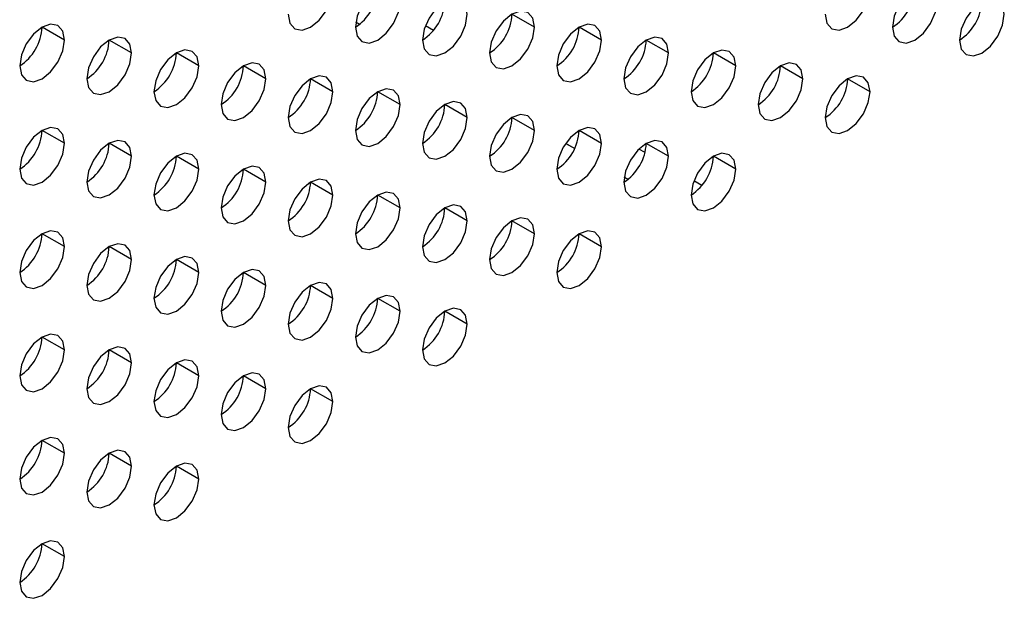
# Model space of a CAD drawing. Header units: millimetres. Extents: x 0 to 1118, y 0 to 864.
# Tile 335 of 397: x 994.71 to 997.82, y 710.12 to 711.94. Entities that reach past the tile are written whole.
import ezdxf

# ---------------------------------------------------------------- set-up
doc = ezdxf.new("R2010")
doc.units = ezdxf.units.MM

msp = doc.modelspace()

# ---------------------------------------------------------------- linework, layer by layer
at = {"color": 7, "linetype": 'Continuous', "lineweight": 25}
for p, q in [((996.3331, 711.9212), (996.2623, 711.962)), ((994.8481, 711.8805), (994.7774, 711.9214)), ((995.7686, 711.937), (995.7804, 711.9302)), ((995.7803, 711.9301), (995.7686, 711.9369)), ((996.014, 711.9107), (995.9885, 711.9255)), ((996.5452, 711.8804), (996.4745, 711.9212)), ((995.0603, 711.8397), (994.9895, 711.8805)), ((996.7573, 711.8395), (996.6866, 711.8804)), ((995.2724, 711.7988), (995.2017, 711.8397)), ((996.9694, 711.7987), (996.8987, 711.8395)), ((995.4845, 711.758), (995.4138, 711.7988)), ((997.1816, 711.7578), (997.1109, 711.7987)), ((995.6967, 711.7172), (995.6259, 711.758)), ((997.3937, 711.717), (997.323, 711.7578)), ((995.9088, 711.6763), (995.8381, 711.7171)), ((996.1209, 711.6355), (996.0502, 711.6763)), ((996.3331, 711.5946), (996.2623, 711.6354)), ((994.8481, 711.5539), (994.7774, 711.5947)), ((996.5452, 711.5538), (996.4745, 711.5946)), ((995.0603, 711.5131), (994.9895, 711.5539)), ((996.4603, 711.5374), (996.432, 711.5538)), ((996.4321, 711.5538), (996.4604, 711.5375)), ((996.4321, 711.5538), (996.4604, 711.5375)), ((996.4603, 711.5375), (996.4321, 711.5538)), ((996.7573, 711.5129), (996.6866, 711.5537)), ((996.6827, 711.5246), (996.6633, 711.5358)), ((995.2724, 711.4722), (995.2017, 711.5131)), ((996.9694, 711.4721), (996.8987, 711.5129)), ((995.4845, 711.4314), (995.4138, 711.4722)), ((995.6967, 711.3905), (995.6259, 711.4314)), ((996.6171, 711.447), (996.6289, 711.4402)), ((996.6288, 711.4401), (996.6171, 711.4469)), ((996.8625, 711.4207), (996.837, 711.4355)), ((995.9088, 711.3497), (995.8381, 711.3905)), ((996.1209, 711.3088), (996.0502, 711.3497)), ((996.3331, 711.268), (996.2623, 711.3088)), ((994.8481, 711.2273), (994.7774, 711.2681)), ((996.5452, 711.2271), (996.4745, 711.268)), ((995.0603, 711.1865), (994.9895, 711.2273)), ((995.2724, 711.1456), (995.2017, 711.1864)), ((995.4845, 711.1048), (995.4138, 711.1456)), ((995.6967, 711.0639), (995.6259, 711.1047)), ((995.9088, 711.0231), (995.8381, 711.0639)), ((996.1209, 710.9822), (996.0502, 711.023)), ((994.8481, 710.9007), (994.7774, 710.9415)), ((995.0603, 710.8598), (994.9895, 710.9007)), ((995.2724, 710.819), (995.2017, 710.8598)), ((995.4845, 710.7782), (995.4138, 710.819)), ((995.6967, 710.7373), (995.6259, 710.7781)), ((994.8481, 710.5741), (994.7774, 710.6149)), ((995.0603, 710.5332), (994.9895, 710.574)), ((995.2724, 710.4924), (995.2017, 710.5332)), ((994.8481, 710.2475), (994.7774, 710.2883))]:
    msp.add_line(p, q, dxfattribs=at)
at = {"color": 7, "linetype": 'Continuous', "lineweight": 25, "flags": 128}
for points in [[(995.9088, 712.0029), (995.9034, 712.0311), (995.8881, 712.0487), (995.8651, 712.0532), (995.8381, 712.0438), (995.811, 712.0219), (995.7881, 711.991), (995.7727, 711.9556), (995.7674, 711.9213)], [(997.6058, 712.0028), (997.6005, 712.0309), (997.5851, 712.0485), (997.5622, 712.053), (997.5351, 712.0436), (997.5081, 712.0218), (997.4851, 711.9908), (997.4698, 711.9555), (997.4644, 711.9211)], [(995.5552, 711.9621), (995.5606, 711.934), (995.5759, 711.9163), (995.5989, 711.9119), (995.6259, 711.9213), (995.653, 711.9431), (995.6759, 711.9741), (995.6913, 712.0094), (995.6967, 712.0438)], [(997.2523, 711.962), (997.2577, 711.9338), (997.273, 711.9162), (997.2959, 711.9117), (997.323, 711.9211), (997.3501, 711.943), (997.373, 711.9739), (997.3883, 712.0093), (997.3937, 712.0436)], [(995.7674, 711.9213), (995.7727, 711.8931), (995.7881, 711.8755), (995.811, 711.871), (995.8381, 711.8804), (995.8651, 711.9023), (995.8881, 711.9332), (995.9034, 711.9686), (995.9088, 712.0029)], [(996.1209, 711.9621), (996.1155, 711.9902), (996.1002, 712.0079), (996.0773, 712.0123), (996.0502, 712.0029), (996.0232, 711.9811), (996.0002, 711.9501), (995.9849, 711.9148), (995.9795, 711.8804)], [(997.4644, 711.9211), (997.4698, 711.893), (997.4851, 711.8753), (997.5081, 711.8709), (997.5351, 711.8803), (997.5622, 711.9021), (997.5851, 711.9331), (997.6005, 711.9684), (997.6058, 712.0028)], [(997.818, 711.9619), (997.8126, 711.9901), (997.7973, 712.0077), (997.7743, 712.0122), (997.7473, 712.0027), (997.7202, 711.9809), (997.6973, 711.95), (997.6819, 711.9146), (997.6766, 711.8803)], [(995.9795, 711.8804), (995.9849, 711.8523), (996.0002, 711.8347), (996.0232, 711.8302), (996.0502, 711.8396), (996.0773, 711.8614), (996.1002, 711.8924), (996.1155, 711.9277), (996.1209, 711.9621)], [(996.3331, 711.9212), (996.3277, 711.9494), (996.3123, 711.967), (996.2894, 711.9715), (996.2623, 711.9621), (996.2353, 711.9402), (996.2123, 711.9093), (996.197, 711.8739), (996.1916, 711.8396)], [(997.6766, 711.8803), (997.6819, 711.8521), (997.6973, 711.8345), (997.7202, 711.83), (997.7473, 711.8394), (997.7743, 711.8613), (997.7973, 711.8922), (997.8126, 711.9276), (997.818, 711.9619)], [(994.8481, 711.8805), (994.8427, 711.9087), (994.8274, 711.9263), (994.8045, 711.9308), (994.7774, 711.9214), (994.7504, 711.8995), (994.7274, 711.8686), (994.7121, 711.8333), (994.7067, 711.7989)], [(996.1916, 711.8396), (996.197, 711.8114), (996.2123, 711.7938), (996.2353, 711.7893), (996.2623, 711.7988), (996.2894, 711.8206), (996.3123, 711.8515), (996.3277, 711.8869), (996.3331, 711.9212)], [(996.5452, 711.8804), (996.5398, 711.9085), (996.5245, 711.9262), (996.5015, 711.9306), (996.4745, 711.9212), (996.4474, 711.8994), (996.4245, 711.8684), (996.4091, 711.8331), (996.4038, 711.7987)], [(995.0603, 711.8397), (995.0549, 711.8678), (995.0395, 711.8855), (995.0166, 711.8899), (994.9895, 711.8805), (994.9625, 711.8587), (994.9395, 711.8277), (994.9242, 711.7924), (994.9188, 711.7581)], [(996.7573, 711.8395), (996.7519, 711.8677), (996.7366, 711.8853), (996.7137, 711.8898), (996.6866, 711.8804), (996.6595, 711.8585), (996.6366, 711.8276), (996.6213, 711.7922), (996.6159, 711.7579)], [(994.7067, 711.7989), (994.7121, 711.7708), (994.7274, 711.7531), (994.7504, 711.7487), (994.7774, 711.7581), (994.8045, 711.7799), (994.8274, 711.8108), (994.8427, 711.8462), (994.8481, 711.8805)], [(996.4038, 711.7987), (996.4091, 711.7706), (996.4245, 711.753), (996.4474, 711.7485), (996.4745, 711.7579), (996.5015, 711.7797), (996.5245, 711.8107), (996.5398, 711.846), (996.5452, 711.8804)], [(994.9188, 711.7581), (994.9242, 711.7299), (994.9395, 711.7123), (994.9625, 711.7078), (994.9895, 711.7172), (995.0166, 711.7391), (995.0395, 711.77), (995.0549, 711.8053), (995.0603, 711.8397)], [(995.2724, 711.7988), (995.267, 711.827), (995.2517, 711.8446), (995.2287, 711.8491), (995.2017, 711.8397), (995.1746, 711.8178), (995.1517, 711.7869), (995.1364, 711.7516), (995.131, 711.7172)], [(996.6159, 711.7579), (996.6213, 711.7298), (996.6366, 711.7121), (996.6595, 711.7077), (996.6866, 711.7171), (996.7137, 711.7389), (996.7366, 711.7698), (996.7519, 711.8052), (996.7573, 711.8395)], [(996.9694, 711.7987), (996.9641, 711.8268), (996.9487, 711.8445), (996.9258, 711.8489), (996.8987, 711.8395), (996.8717, 711.8177), (996.8487, 711.7867), (996.8334, 711.7514), (996.828, 711.717)], [(995.131, 711.7172), (995.1364, 711.6891), (995.1517, 711.6714), (995.1746, 711.667), (995.2017, 711.6764), (995.2287, 711.6982), (995.2517, 711.7292), (995.267, 711.7645), (995.2724, 711.7988)], [(995.4845, 711.758), (995.4791, 711.7861), (995.4638, 711.8038), (995.4409, 711.8082), (995.4138, 711.7988), (995.3868, 711.777), (995.3638, 711.7461), (995.3485, 711.7107), (995.3431, 711.6764)], [(996.828, 711.717), (996.8334, 711.6889), (996.8487, 711.6713), (996.8717, 711.6668), (996.8987, 711.6762), (996.9258, 711.698), (996.9487, 711.729), (996.9641, 711.7643), (996.9694, 711.7987)], [(997.1816, 711.7578), (997.1762, 711.786), (997.1609, 711.8036), (997.1379, 711.8081), (997.1109, 711.7987), (997.0838, 711.7768), (997.0609, 711.7459), (997.0455, 711.7106), (997.0402, 711.6762)], [(995.6967, 711.7172), (995.6913, 711.7453), (995.6759, 711.7629), (995.653, 711.7674), (995.6259, 711.758), (995.5989, 711.7361), (995.5759, 711.7052), (995.5606, 711.6699), (995.5552, 711.6355)], [(997.3937, 711.717), (997.3883, 711.7451), (997.373, 711.7628), (997.3501, 711.7672), (997.323, 711.7578), (997.2959, 711.736), (997.273, 711.705), (997.2577, 711.6697), (997.2523, 711.6354)], [(995.3431, 711.6764), (995.3485, 711.6482), (995.3638, 711.6306), (995.3868, 711.6261), (995.4138, 711.6355), (995.4409, 711.6574), (995.4638, 711.6883), (995.4791, 711.7236), (995.4845, 711.758)], [(997.0402, 711.6762), (997.0455, 711.6481), (997.0609, 711.6304), (997.0838, 711.626), (997.1109, 711.6354), (997.1379, 711.6572), (997.1609, 711.6881), (997.1762, 711.7235), (997.1816, 711.7578)], [(995.5552, 711.6355), (995.5606, 711.6074), (995.5759, 711.5897), (995.5989, 711.5853), (995.6259, 711.5947), (995.653, 711.6165), (995.6759, 711.6475), (995.6913, 711.6828), (995.6967, 711.7172)], [(995.9088, 711.6763), (995.9034, 711.7044), (995.8881, 711.7221), (995.8651, 711.7265), (995.8381, 711.7171), (995.811, 711.6953), (995.7881, 711.6644), (995.7727, 711.629), (995.7674, 711.5947)], [(997.2523, 711.6354), (997.2577, 711.6072), (997.273, 711.5896), (997.2959, 711.5851), (997.323, 711.5945), (997.3501, 711.6164), (997.373, 711.6473), (997.3883, 711.6826), (997.3937, 711.717)], [(995.7674, 711.5947), (995.7727, 711.5665), (995.7881, 711.5489), (995.811, 711.5444), (995.8381, 711.5538), (995.8651, 711.5757), (995.8881, 711.6066), (995.9034, 711.642), (995.9088, 711.6763)], [(996.1209, 711.6355), (996.1155, 711.6636), (996.1002, 711.6812), (996.0773, 711.6857), (996.0502, 711.6763), (996.0232, 711.6545), (996.0002, 711.6235), (995.9849, 711.5882), (995.9795, 711.5538)], [(996.3331, 711.5946), (996.3277, 711.6228), (996.3123, 711.6404), (996.2894, 711.6449), (996.2623, 711.6354), (996.2353, 711.6136), (996.2123, 711.5827), (996.197, 711.5473), (996.1916, 711.513)], [(995.9795, 711.5538), (995.9849, 711.5257), (996.0002, 711.508), (996.0232, 711.5036), (996.0502, 711.513), (996.0773, 711.5348), (996.1002, 711.5658), (996.1155, 711.6011), (996.1209, 711.6355)], [(994.8481, 711.5539), (994.8427, 711.5821), (994.8274, 711.5997), (994.8045, 711.6042), (994.7774, 711.5948), (994.7504, 711.5729), (994.7274, 711.542), (994.7121, 711.5066), (994.7067, 711.4723)], [(996.1916, 711.513), (996.197, 711.4848), (996.2123, 711.4672), (996.2353, 711.4627), (996.2623, 711.4721), (996.2894, 711.494), (996.3123, 711.5249), (996.3277, 711.5603), (996.3331, 711.5946)], [(996.5452, 711.5538), (996.5398, 711.5819), (996.5245, 711.5995), (996.5015, 711.604), (996.4745, 711.5946), (996.4474, 711.5728), (996.4245, 711.5418), (996.4091, 711.5065), (996.4038, 711.4721)], [(994.7067, 711.4723), (994.7121, 711.4441), (994.7274, 711.4265), (994.7504, 711.422), (994.7774, 711.4314), (994.8045, 711.4533), (994.8274, 711.4842), (994.8427, 711.5196), (994.8481, 711.5539)], [(995.0603, 711.5131), (995.0549, 711.5412), (995.0395, 711.5589), (995.0166, 711.5633), (994.9895, 711.5539), (994.9625, 711.5321), (994.9395, 711.5011), (994.9242, 711.4658), (994.9188, 711.4314)], [(996.4038, 711.4721), (996.4091, 711.444), (996.4245, 711.4263), (996.4474, 711.4219), (996.4745, 711.4313), (996.5015, 711.4531), (996.5245, 711.4841), (996.5398, 711.5194), (996.5452, 711.5538)], [(996.7573, 711.5129), (996.7519, 711.5411), (996.7366, 711.5587), (996.7137, 711.5632), (996.6866, 711.5538), (996.6595, 711.5319), (996.6366, 711.501), (996.6213, 711.4656), (996.6159, 711.4313)], [(995.2724, 711.4722), (995.267, 711.5004), (995.2517, 711.518), (995.2287, 711.5225), (995.2017, 711.5131), (995.1746, 711.4912), (995.1517, 711.4603), (995.1364, 711.4249), (995.131, 711.3906)], [(996.9694, 711.4721), (996.9641, 711.5002), (996.9487, 711.5179), (996.9258, 711.5223), (996.8987, 711.5129), (996.8717, 711.4911), (996.8487, 711.4601), (996.8334, 711.4248), (996.828, 711.3904)], [(994.9188, 711.4314), (994.9242, 711.4033), (994.9395, 711.3857), (994.9625, 711.3812), (994.9895, 711.3906), (995.0166, 711.4124), (995.0395, 711.4434), (995.0549, 711.4787), (995.0603, 711.5131)], [(996.6159, 711.4313), (996.6213, 711.4031), (996.6366, 711.3855), (996.6595, 711.381), (996.6866, 711.3904), (996.7137, 711.4123), (996.7366, 711.4432), (996.7519, 711.4786), (996.7573, 711.5129)], [(995.131, 711.3906), (995.1364, 711.3624), (995.1517, 711.3448), (995.1746, 711.3404), (995.2017, 711.3498), (995.2287, 711.3716), (995.2517, 711.4025), (995.267, 711.4379), (995.2724, 711.4722)], [(995.4845, 711.4314), (995.4791, 711.4595), (995.4638, 711.4772), (995.4409, 711.4816), (995.4138, 711.4722), (995.3868, 711.4504), (995.3638, 711.4194), (995.3485, 711.3841), (995.3431, 711.3497)], [(996.828, 711.3904), (996.8334, 711.3623), (996.8487, 711.3446), (996.8717, 711.3402), (996.8987, 711.3496), (996.9258, 711.3714), (996.9487, 711.4024), (996.9641, 711.4377), (996.9694, 711.4721)], [(995.3431, 711.3497), (995.3485, 711.3216), (995.3638, 711.304), (995.3868, 711.2995), (995.4138, 711.3089), (995.4409, 711.3307), (995.4638, 711.3617), (995.4791, 711.397), (995.4845, 711.4314)], [(995.6967, 711.3905), (995.6913, 711.4187), (995.6759, 711.4363), (995.653, 711.4408), (995.6259, 711.4314), (995.5989, 711.4095), (995.5759, 711.3786), (995.5606, 711.3433), (995.5552, 711.3089)], [(995.9088, 711.3497), (995.9034, 711.3778), (995.8881, 711.3955), (995.8651, 711.3999), (995.8381, 711.3905), (995.811, 711.3687), (995.7881, 711.3377), (995.7727, 711.3024), (995.7674, 711.268)], [(995.5552, 711.3089), (995.5606, 711.2808), (995.5759, 711.2631), (995.5989, 711.2587), (995.6259, 711.2681), (995.653, 711.2899), (995.6759, 711.3208), (995.6913, 711.3562), (995.6967, 711.3905)], [(995.7674, 711.268), (995.7727, 711.2399), (995.7881, 711.2223), (995.811, 711.2178), (995.8381, 711.2272), (995.8651, 711.2491), (995.8881, 711.28), (995.9034, 711.3153), (995.9088, 711.3497)], [(996.1209, 711.3088), (996.1155, 711.337), (996.1002, 711.3546), (996.0773, 711.3591), (996.0502, 711.3497), (996.0232, 711.3278), (996.0002, 711.2969), (995.9849, 711.2616), (995.9795, 711.2272)], [(995.9795, 711.2272), (995.9849, 711.1991), (996.0002, 711.1814), (996.0232, 711.177), (996.0502, 711.1864), (996.0773, 711.2082), (996.1002, 711.2391), (996.1155, 711.2745), (996.1209, 711.3088)], [(996.3331, 711.268), (996.3277, 711.2961), (996.3123, 711.3138), (996.2894, 711.3182), (996.2623, 711.3088), (996.2353, 711.287), (996.2123, 711.256), (996.197, 711.2207), (996.1916, 711.1864)], [(994.8481, 711.2273), (994.8427, 711.2554), (994.8274, 711.2731), (994.8045, 711.2775), (994.7774, 711.2681), (994.7504, 711.2463), (994.7274, 711.2154), (994.7121, 711.18), (994.7067, 711.1457)], [(996.1916, 711.1864), (996.197, 711.1582), (996.2123, 711.1406), (996.2353, 711.1361), (996.2623, 711.1455), (996.2894, 711.1674), (996.3123, 711.1983), (996.3277, 711.2336), (996.3331, 711.268)], [(996.5452, 711.2271), (996.5398, 711.2553), (996.5245, 711.2729), (996.5015, 711.2774), (996.4745, 711.268), (996.4474, 711.2461), (996.4245, 711.2152), (996.4091, 711.1799), (996.4038, 711.1455)], [(995.0603, 711.1865), (995.0549, 711.2146), (995.0395, 711.2322), (995.0166, 711.2367), (994.9895, 711.2273), (994.9625, 711.2055), (994.9395, 711.1745), (994.9242, 711.1392), (994.9188, 711.1048)], [(994.7067, 711.1457), (994.7121, 711.1175), (994.7274, 711.0999), (994.7504, 711.0954), (994.7774, 711.1048), (994.8045, 711.1267), (994.8274, 711.1576), (994.8427, 711.193), (994.8481, 711.2273)], [(996.4038, 711.1455), (996.4091, 711.1174), (996.4245, 711.0997), (996.4474, 711.0953), (996.4745, 711.1047), (996.5015, 711.1265), (996.5245, 711.1575), (996.5398, 711.1928), (996.5452, 711.2271)], [(994.9188, 711.1048), (994.9242, 711.0767), (994.9395, 711.059), (994.9625, 711.0546), (994.9895, 711.064), (995.0166, 711.0858), (995.0395, 711.1168), (995.0549, 711.1521), (995.0603, 711.1865)], [(995.2724, 711.1456), (995.267, 711.1738), (995.2517, 711.1914), (995.2287, 711.1959), (995.2017, 711.1864), (995.1746, 711.1646), (995.1517, 711.1337), (995.1364, 711.0983), (995.131, 711.064)], [(995.131, 711.064), (995.1364, 711.0358), (995.1517, 711.0182), (995.1746, 711.0137), (995.2017, 711.0231), (995.2287, 711.045), (995.2517, 711.0759), (995.267, 711.1113), (995.2724, 711.1456)], [(995.4845, 711.1048), (995.4791, 711.1329), (995.4638, 711.1505), (995.4409, 711.155), (995.4138, 711.1456), (995.3868, 711.1238), (995.3638, 711.0928), (995.3485, 711.0575), (995.3431, 711.0231)], [(995.6967, 711.0639), (995.6913, 711.0921), (995.6759, 711.1097), (995.653, 711.1142), (995.6259, 711.1048), (995.5989, 711.0829), (995.5759, 711.052), (995.5606, 711.0166), (995.5552, 710.9823)], [(995.3431, 711.0231), (995.3485, 710.995), (995.3638, 710.9773), (995.3868, 710.9729), (995.4138, 710.9823), (995.4409, 711.0041), (995.4638, 711.0351), (995.4791, 711.0704), (995.4845, 711.1048)], [(995.5552, 710.9823), (995.5606, 710.9541), (995.5759, 710.9365), (995.5989, 710.932), (995.6259, 710.9414), (995.653, 710.9633), (995.6759, 710.9942), (995.6913, 711.0296), (995.6967, 711.0639)], [(995.9088, 711.0231), (995.9034, 711.0512), (995.8881, 711.0689), (995.8651, 711.0733), (995.8381, 711.0639), (995.811, 711.0421), (995.7881, 711.0111), (995.7727, 710.9758), (995.7674, 710.9414)], [(995.7674, 710.9414), (995.7727, 710.9133), (995.7881, 710.8957), (995.811, 710.8912), (995.8381, 710.9006), (995.8651, 710.9224), (995.8881, 710.9534), (995.9034, 710.9887), (995.9088, 711.0231)], [(996.1209, 710.9822), (996.1155, 711.0104), (996.1002, 711.028), (996.0773, 711.0325), (996.0502, 711.0231), (996.0232, 711.0012), (996.0002, 710.9703), (995.9849, 710.9349), (995.9795, 710.9006)], [(995.9795, 710.9006), (995.9849, 710.8724), (996.0002, 710.8548), (996.0232, 710.8503), (996.0502, 710.8598), (996.0773, 710.8816), (996.1002, 710.9125), (996.1155, 710.9479), (996.1209, 710.9822)], [(994.8481, 710.9007), (994.8427, 710.9288), (994.8274, 710.9465), (994.8045, 710.9509), (994.7774, 710.9415), (994.7504, 710.9197), (994.7274, 710.8887), (994.7121, 710.8534), (994.7067, 710.8191)], [(994.7067, 710.8191), (994.7121, 710.7909), (994.7274, 710.7733), (994.7504, 710.7688), (994.7774, 710.7782), (994.8045, 710.8001), (994.8274, 710.831), (994.8427, 710.8663), (994.8481, 710.9007)], [(995.0603, 710.8598), (995.0549, 710.888), (995.0395, 710.9056), (995.0166, 710.9101), (994.9895, 710.9007), (994.9625, 710.8788), (994.9395, 710.8479), (994.9242, 710.8126), (994.9188, 710.7782)], [(995.2724, 710.819), (995.267, 710.8471), (995.2517, 710.8648), (995.2287, 710.8692), (995.2017, 710.8598), (995.1746, 710.838), (995.1517, 710.8071), (995.1364, 710.7717), (995.131, 710.7374)], [(994.9188, 710.7782), (994.9242, 710.7501), (994.9395, 710.7324), (994.9625, 710.728), (994.9895, 710.7374), (995.0166, 710.7592), (995.0395, 710.7902), (995.0549, 710.8255), (995.0603, 710.8598)], [(995.131, 710.7374), (995.1364, 710.7092), (995.1517, 710.6916), (995.1746, 710.6871), (995.2017, 710.6965), (995.2287, 710.7184), (995.2517, 710.7493), (995.267, 710.7846), (995.2724, 710.819)], [(995.4845, 710.7782), (995.4791, 710.8063), (995.4638, 710.8239), (995.4409, 710.8284), (995.4138, 710.819), (995.3868, 710.7971), (995.3638, 710.7662), (995.3485, 710.7309), (995.3431, 710.6965)], [(995.3431, 710.6965), (995.3485, 710.6684), (995.3638, 710.6507), (995.3868, 710.6463), (995.4138, 710.6557), (995.4409, 710.6775), (995.4638, 710.7085), (995.4791, 710.7438), (995.4845, 710.7782)], [(995.6967, 710.7373), (995.6913, 710.7654), (995.6759, 710.7831), (995.653, 710.7875), (995.6259, 710.7781), (995.5989, 710.7563), (995.5759, 710.7254), (995.5606, 710.69), (995.5552, 710.6557)], [(995.5552, 710.6557), (995.5606, 710.6275), (995.5759, 710.6099), (995.5989, 710.6054), (995.6259, 710.6148), (995.653, 710.6367), (995.6759, 710.6676), (995.6913, 710.7029), (995.6967, 710.7373)], [(994.8481, 710.5741), (994.8427, 710.6022), (994.8274, 710.6199), (994.8045, 710.6243), (994.7774, 710.6149), (994.7504, 710.5931), (994.7274, 710.5621), (994.7121, 710.5268), (994.7067, 710.4924)], [(995.0603, 710.5332), (995.0549, 710.5614), (995.0395, 710.579), (995.0166, 710.5835), (994.9895, 710.5741), (994.9625, 710.5522), (994.9395, 710.5213), (994.9242, 710.4859), (994.9188, 710.4516)], [(994.7067, 710.4924), (994.7121, 710.4643), (994.7274, 710.4467), (994.7504, 710.4422), (994.7774, 710.4516), (994.8045, 710.4734), (994.8274, 710.5044), (994.8427, 710.5397), (994.8481, 710.5741)], [(994.9188, 710.4516), (994.9242, 710.4234), (994.9395, 710.4058), (994.9625, 710.4013), (994.9895, 710.4108), (995.0166, 710.4326), (995.0395, 710.4635), (995.0549, 710.4989), (995.0603, 710.5332)], [(995.2724, 710.4924), (995.267, 710.5205), (995.2517, 710.5382), (995.2287, 710.5426), (995.2017, 710.5332), (995.1746, 710.5114), (995.1517, 710.4804), (995.1364, 710.4451), (995.131, 710.4107)], [(995.131, 710.4107), (995.1364, 710.3826), (995.1517, 710.365), (995.1746, 710.3605), (995.2017, 710.3699), (995.2287, 710.3917), (995.2517, 710.4227), (995.267, 710.458), (995.2724, 710.4924)], [(994.8481, 710.2475), (994.8427, 710.2756), (994.8274, 710.2932), (994.8045, 710.2977), (994.7774, 710.2883), (994.7504, 710.2665), (994.7274, 710.2355), (994.7121, 710.2002), (994.7067, 710.1658)], [(994.7067, 710.1658), (994.7121, 710.1377), (994.7274, 710.12), (994.7504, 710.1156), (994.7774, 710.125), (994.8045, 710.1468), (994.8274, 710.1778), (994.8427, 710.2131), (994.8481, 710.2475)]]:
    msp.add_lwpolyline(points, dxfattribs=at)
at = {"color": 7, "linetype": 'Continuous', "lineweight": 25}
for centre in [(995.6846, 712.0507), (997.3816, 712.0506), (995.8967, 712.0099), (997.5937, 712.0097), (996.1088, 711.969), (994.6239, 711.9283), (996.321, 711.9282), (994.836, 711.8875), (996.5331, 711.8873), (995.0482, 711.8467), (996.7452, 711.8465), (995.2603, 711.8058), (996.9573, 711.8056), (995.4724, 711.765), (997.1695, 711.7648), (995.6846, 711.7241), (995.8967, 711.6833), (996.1088, 711.6424), (994.6239, 711.6017), (996.321, 711.6016), (994.836, 711.5609), (996.5331, 711.5607), (995.0482, 711.52), (996.7452, 711.5199), (995.2603, 711.4792), (995.4724, 711.4383), (995.6846, 711.3975), (995.8967, 711.3566), (996.1088, 711.3158), (994.6239, 711.2751), (996.321, 711.275), (994.836, 711.2343), (995.0482, 711.1934), (995.2603, 711.1526), (995.4724, 711.1117), (995.6846, 711.0709), (995.8967, 711.03), (994.6239, 710.9485), (994.836, 710.9077), (995.0482, 710.8668), (995.2603, 710.826), (995.4724, 710.7851), (994.6239, 710.6219), (994.836, 710.581), (995.0482, 710.5402), (994.6239, 710.2953)]:
    msp.add_arc(centre, 0.1537, 302.6055, 357.3945, dxfattribs=at)

doc.saveas('drawing.dxf')
